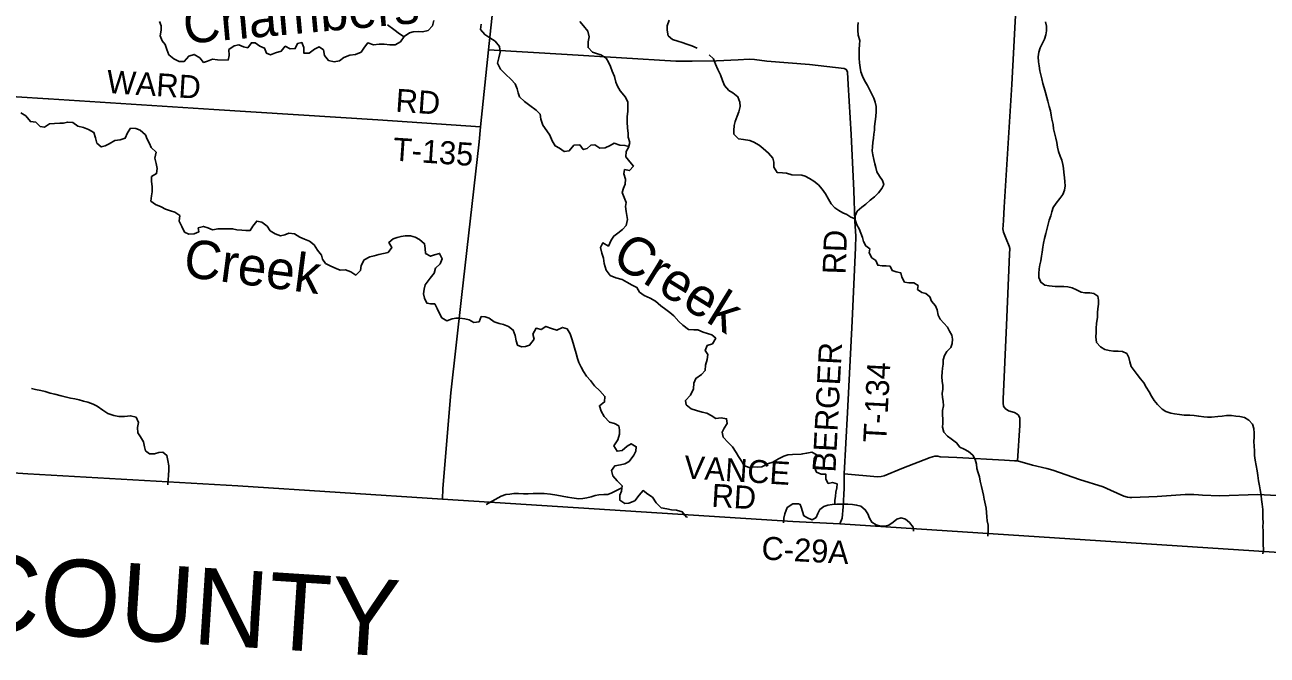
# Model space of a CAD drawing. Extents: x 1759416 to 2214760, y 252598 to 1116833.
# Drawn here: x 1958374 to 1974561, y 823540 to 831751 of the extents above; entities that cross this region are included whole.
import ezdxf

# ---------------------------------------------------------------- set-up
doc = ezdxf.new("R2010")
doc.units = 0
for name, color, linetype in [('GM_X_Adjacent_County', 7, 'Continuous'), ('GM_X_Adjacent_County_Text', 7, 'Continuous'), ('GM_X_County', 7, 'Continuous'), ('GM_X_County_Road', 7, 'Continuous'), ('GM_X_County_Road_Text', 7, 'Continuous'), ('GM_X_Minor_River', 7, 'Continuous'), ('GM_X_Minor_River_Text', 7, 'Continuous'), ('GM_X_State_Route', 7, 'Continuous'), ('GM_X_Township', 7, 'Continuous'), ('GM_X_Township_Road', 7, 'Continuous'), ('GM_X_Township_Road_Text', 7, 'Continuous')]:
    doc.layers.add(name, color=color, linetype=linetype)

msp = doc.modelspace()

# ---------------------------------------------------------------- linework, layer by layer
at = {"layer": 'GM_X_Adjacent_County'}
msp.add_lwpolyline([(1975185, 824849), (1968995, 825250), (1968380, 825282), (1963814, 825573), (1961147, 825745), (1958413, 825903), (1955710, 826085)], dxfattribs=at)
at = {"layer": 'GM_X_County'}
msp.add_lwpolyline([(1975185, 824849), (1968995, 825250), (1968380, 825282), (1963814, 825573), (1961147, 825745), (1958413, 825903), (1955710, 826085)], dxfattribs=at)
at = {"layer": 'GM_X_County_Road'}
for points in [[(1971291, 832038), (1971234, 830975), (1971135, 829378), (1971125, 829207), (1971121, 829139), (1971119, 829095), (1971127, 829049), (1971159, 828965), (1971199, 828870), (1971207, 828838), (1971206, 828766), (1971164, 827840), (1971123, 826876), (1971121, 826822), (1971127, 826784), (1971149, 826753), (1971191, 826721), (1971267, 826701), (1971301, 826683), (1971321, 826665), (1971339, 826627), (1971340, 826533), (1971306, 826070)], [(1974853, 825612), (1974440, 825634), (1973939, 825615), (1973720, 825623), (1973666, 825629), (1973606, 825631), (1973492, 825632), (1973128, 825608), (1972800, 825594), (1972772, 825594), (1972740, 825599), (1972692, 825613), (1972520, 825691), (1972426, 825731), (1972116, 825830), (1971768, 825951), (1971690, 825973), (1971504, 826017), (1971306, 826070), (1971268, 826070), (1971140, 826080), (1970516, 826115), (1970302, 826125), (1970268, 826131), (1970230, 826131), (1970170, 826117), (1969801, 825972), (1969569, 825878), (1969533, 825868), (1969483, 825864), (1969049, 825900), (1969051, 825714), (1969038, 825471), (1969024, 825324), (1968995, 825250)], [(1968995, 825250), (1968381, 825282), (1963814, 825573)]]:
    msp.add_lwpolyline(points, dxfattribs=at)
at = {"layer": 'GM_X_Minor_River'}
for points in [[(1961224, 831467), (1961164, 831491), (1961100, 831480), (1961033, 831429), (1961038, 831353), (1961022, 831293), (1960885, 831295), (1960818, 831304), (1960755, 831276), (1960703, 831261), (1960652, 831320), (1960582, 831365), (1960510, 831342), (1960451, 831274), (1960383, 831273), (1960315, 831310), (1960250, 831361), (1960225, 831432), (1960202, 831494), (1960162, 831545), (1960139, 831608), (1960150, 831680), (1960151, 831738), (1960130, 831794)], [(1963703, 831806), (1963686, 831740), (1963629, 831677), (1963557, 831662), (1963507, 831664), (1963434, 831659), (1963384, 831646), (1963318, 831601), (1963267, 831529), (1963200, 831490), (1963128, 831491), (1963056, 831498), (1962992, 831499), (1962918, 831490), (1962842, 831515), (1962801, 831461), (1962756, 831396), (1962684, 831367), (1962608, 831356), (1962531, 831327), (1962475, 831281), (1962404, 831270), (1962330, 831287), (1962279, 831354), (1962264, 831425), (1962211, 831467), (1962148, 831436), (1962080, 831381), (1962010, 831382), (1962007, 831456), (1961985, 831521), (1961925, 831507), (1961898, 831442), (1961832, 831440), (1961767, 831473), (1961714, 831410), (1961641, 831385), (1961575, 831360), (1961521, 831382), (1961498, 831447), (1961436, 831474), (1961375, 831517), (1961325, 831517), (1961278, 831454), (1961224, 831467)], [(1963315, 831597), (1963256, 831636), (1963181, 831691), (1963101, 831752)], [(1966244, 830166), (1966193, 830180), (1966125, 830185), (1966051, 830208), (1966000, 830179), (1965936, 830150), (1965868, 830143), (1965802, 830188), (1965750, 830182), (1965700, 830139), (1965649, 830126), (1965604, 830188), (1965528, 830185), (1965467, 830112), (1965403, 830101), (1965339, 830144), (1965286, 830175), (1965247, 830239), (1965214, 830312), (1965174, 830371), (1965125, 830445), (1965098, 830522), (1965087, 830586), (1965038, 830641), (1964953, 830700), (1964885, 830752), (1964820, 830815), (1964801, 830867), (1964787, 830917), (1964762, 830984), (1964709, 831041), (1964636, 831108), (1964573, 831175), (1964532, 831252), (1964551, 831320), (1964566, 831396), (1964557, 831470), (1964502, 831537), (1964432, 831580), (1964367, 831625), (1964310, 831690), (1964320, 831758)], [(1966223, 830487), (1966222, 830553), (1966231, 830627), (1966232, 830745), (1966199, 830810), (1966130, 830891), (1966097, 830952), (1966076, 831004), (1966057, 831079), (1966026, 831149), (1966004, 831208), (1965981, 831266), (1965948, 831317), (1965880, 831362), (1965821, 831379), (1965769, 831397), (1965713, 831456), (1965716, 831528), (1965727, 831596), (1965710, 831671), (1965655, 831740), (1965606, 831797)], [(1967135, 831449), (1967065, 831480), (1967001, 831499), (1966937, 831520), (1966882, 831537), (1966814, 831560), (1966758, 831609), (1966745, 831681), (1966742, 831739), (1966769, 831811)], [(1969430, 830276), (1969436, 830326), (1969443, 830379), (1969445, 830429), (1969454, 830491), (1969461, 830559), (1969467, 830621), (1969466, 830688), (1969455, 830744), (1969437, 830796), (1969412, 830848), (1969384, 830901), (1969353, 830963), (1969316, 831027), (1969288, 831083), (1969267, 831141), (1969259, 831197), (1969250, 831257), (1969243, 831317), (1969245, 831371), (1969246, 831431), (1969251, 831496), (1969253, 831548), (1969234, 831616), (1969229, 831682), (1969227, 831732), (1969230, 831782)], [(1971648, 828905), (1971660, 828968), (1971677, 829032), (1971692, 829084), (1971708, 829153), (1971721, 829207), (1971741, 829263), (1971756, 829314), (1971775, 829370), (1971813, 829428), (1971858, 829487), (1971899, 829542), (1971921, 829598), (1971928, 829652), (1971926, 829704), (1971921, 829764), (1971912, 829826), (1971908, 829883), (1971901, 829933), (1971885, 829987), (1971864, 830039), (1971843, 830100), (1971831, 830157), (1971820, 830219), (1971808, 830273), (1971793, 830327), (1971778, 830395), (1971772, 830451), (1971757, 830523), (1971748, 830575), (1971736, 830629), (1971719, 830689), (1971703, 830755), (1971692, 830805), (1971673, 830871), (1971657, 830931), (1971640, 830989), (1971625, 831047), (1971611, 831099), (1971600, 831153), (1971590, 831219), (1971583, 831271), (1971576, 831335), (1971584, 831397), (1971605, 831454), (1971628, 831506), (1971658, 831566), (1971677, 831623), (1971687, 831673), (1971686, 831733), (1971673, 831789)], [(1968496, 829791), (1968367, 829796), (1968299, 829817), (1968245, 829822), (1968177, 829827), (1968134, 829898), (1968133, 829962), (1968122, 830016), (1968065, 830081), (1967996, 830142), (1967940, 830183), (1967871, 830222), (1967819, 830243), (1967737, 830258), (1967671, 830267), (1967614, 830326), (1967610, 830376), (1967615, 830442), (1967630, 830494), (1967655, 830562), (1967676, 830618), (1967693, 830688), (1967691, 830742), (1967664, 830814), (1967599, 830867), (1967547, 830898), (1967492, 830963), (1967465, 831028), (1967438, 831102), (1967405, 831169), (1967374, 831241), (1967345, 831308), (1967291, 831359)], [(1959314, 830209), (1959293, 830281), (1959271, 830350), (1959204, 830389), (1959138, 830414), (1959064, 830431), (1958997, 830480), (1958929, 830485), (1958879, 830471), (1958829, 830470), (1958759, 830465), (1958694, 830460), (1958628, 830419), (1958574, 830429), (1958515, 830482), (1958447, 830491), (1958386, 830566), (1958322, 830607)], [(1968491, 826160), (1968376, 826152), (1968314, 826151), (1968264, 826134), (1968193, 826097), (1968120, 826052), (1968052, 826034), (1967976, 825993), (1967921, 825990), (1967863, 825993), (1967811, 825986), (1967742, 826010), (1967716, 826061), (1967673, 826130), (1967644, 826180), (1967593, 826255), (1967540, 826312), (1967474, 826379), (1967459, 826443), (1967488, 826495), (1967525, 826557), (1967518, 826619), (1967446, 826632), (1967378, 826621), (1967316, 826662), (1967262, 826691), (1967201, 826704), (1967127, 826729), (1967055, 826750), (1966992, 826803), (1966984, 826857), (1967047, 826928), (1967087, 827010), (1967092, 827084), (1967118, 827146), (1967191, 827195), (1967238, 827249), (1967241, 827319), (1967264, 827393), (1967275, 827457), (1967239, 827509), (1967264, 827573), (1967333, 827596), (1967376, 827668), (1967324, 827713), (1967268, 827729), (1967211, 827748), (1967141, 827777), (1967091, 827776), (1967023, 827783), (1966948, 827838), (1966896, 827887), (1966829, 827962), (1966776, 828005), (1966724, 828044), (1966661, 828089), (1966592, 828150), (1966520, 828191), (1966444, 828224), (1966381, 828269), (1966350, 828331), (1966286, 828358), (1966219, 828397), (1966155, 828434), (1966073, 828457), (1966002, 828486), (1965949, 828557), (1965924, 828644), (1965913, 828710), (1965891, 828777), (1965874, 828851), (1965905, 828911), (1965977, 828870), (1966014, 828946), (1966049, 828999), (1966099, 829037), (1966160, 829086), (1966207, 829139), (1966228, 829217), (1966216, 829268), (1966209, 829318), (1966200, 829386), (1966209, 829436), (1966181, 829503), (1966158, 829569), (1966175, 829625), (1966196, 829677), (1966199, 829739), (1966178, 829812), (1966188, 829866), (1966252, 829853), (1966303, 829912), (1966256, 829967), (1966203, 830032), (1966208, 830100), (1966240, 830152), (1966257, 830220), (1966236, 830288), (1966233, 830340), (1966228, 830405), (1966223, 830487)], [(1963708, 828515), (1963725, 828583), (1963784, 828639), (1963813, 828704), (1963778, 828773), (1963713, 828754), (1963661, 828737), (1963596, 828774), (1963588, 828836), (1963583, 828900), (1963518, 828953), (1963458, 828986), (1963399, 829003), (1963328, 829004), (1963276, 828996), (1963226, 828981), (1963172, 828964), (1963117, 828916), (1963154, 828852), (1963107, 828786), (1963047, 828771), (1962987, 828760), (1962925, 828744), (1962868, 828731), (1962796, 828688), (1962755, 828618), (1962746, 828550), (1962687, 828491), (1962622, 828534), (1962552, 828559), (1962484, 828554), (1962430, 828577), (1962362, 828608), (1962293, 828641), (1962251, 828697), (1962238, 828752), (1962187, 828817), (1962142, 828887), (1962082, 828932), (1962017, 828959), (1961959, 828984), (1961888, 829029), (1961814, 829036), (1961763, 829015), (1961703, 829004), (1961635, 829029), (1961572, 829068), (1961531, 829130), (1961463, 829181), (1961395, 829194), (1961343, 829129), (1961310, 829073), (1961254, 829070), (1961202, 829075), (1961136, 829083), (1961080, 829094), (1961012, 829095), (1960946, 829094), (1960892, 829095), (1960817, 829080), (1960760, 829107), (1960700, 829125), (1960634, 829106), (1960639, 829054), (1960579, 829027), (1960512, 829024), (1960455, 829052), (1960418, 829123), (1960383, 829194), (1960392, 829266), (1960330, 829309), (1960270, 829328), (1960205, 829351), (1960149, 829379), (1960075, 829411), (1960016, 829455), (1960023, 829522), (1960032, 829578), (1960032, 829644), (1960025, 829710), (1960024, 829774), (1960091, 829813), (1960098, 829878), (1960083, 829946), (1960066, 830016), (1960083, 830092), (1960021, 830153), (1959998, 830204), (1959969, 830260), (1959946, 830317), (1959876, 830380), (1959821, 830403), (1959751, 830404), (1959710, 830346), (1959683, 830276), (1959614, 830255), (1959546, 830246), (1959472, 830203), (1959419, 830173), (1959369, 830162), (1959314, 830209)], [(1970922, 825092), (1970925, 825146), (1970924, 825234), (1970915, 825288), (1970909, 825340), (1970900, 825457), (1970874, 825573), (1970864, 825623), (1970851, 825681), (1970837, 825737), (1970822, 825805), (1970811, 825863), (1970795, 825917), (1970778, 825971), (1970772, 826027), (1970755, 826089), (1970726, 826147), (1970670, 826194), (1970614, 826222), (1970557, 826251), (1970515, 826307), (1970444, 826360), (1970394, 826392), (1970347, 826446), (1970333, 826508), (1970336, 826564), (1970337, 826616), (1970333, 826672), (1970330, 826728), (1970342, 826790), (1970341, 826847), (1970332, 826897), (1970328, 826949), (1970337, 827003), (1970337, 827057), (1970328, 827107), (1970324, 827169), (1970325, 827227), (1970332, 827278), (1970338, 827332), (1970339, 827386), (1970357, 827444), (1970388, 827497), (1970439, 827549), (1970457, 827600), (1970462, 827658), (1970454, 827708), (1970423, 827760), (1970395, 827812), (1970301, 827919), (1970275, 827971), (1970260, 828039), (1970240, 828091), (1970187, 828152), (1970168, 828208), (1970112, 828250), (1970062, 828265), (1970007, 828305), (1970015, 828355), (1969959, 828391), (1969891, 828392), (1969836, 828401), (1969800, 828465), (1969789, 828519), (1969729, 828533), (1969675, 828552), (1969648, 828606), (1969596, 828614), (1969544, 828611), (1969488, 828620), (1969462, 828682), (1969409, 828716), (1969377, 828780), (1969384, 828834), (1969330, 828871), (1969303, 828929), (1969288, 828981), (1969268, 829039), (1969243, 829095), (1969215, 829147), (1969192, 829211), (1969195, 829263), (1969217, 829322), (1969278, 829374), (1969330, 829417), (1969389, 829466), (1969445, 829510), (1969496, 829563), (1969539, 829620), (1969567, 829670), (1969548, 829724), (1969512, 829782), (1969477, 829836), (1969461, 829892), (1969450, 829942), (1969435, 829996), (1969421, 830056), (1969416, 830110), (1969418, 830164), (1969423, 830218), (1969430, 830276)], [(1969193, 829225), (1969138, 829248), (1969083, 829282), (1969031, 829304), (1968979, 829331), (1968928, 829367), (1968882, 829420), (1968845, 829482), (1968806, 829548), (1968762, 829612), (1968715, 829665), (1968655, 829713), (1968598, 829750), (1968542, 829778), (1968496, 829791)], [(1974506, 824859), (1974514, 824916), (1974510, 824982), (1974511, 825039), (1974510, 825093), (1974508, 825155), (1974507, 825217), (1974508, 825267), (1974506, 825325), (1974507, 825385), (1974507, 825438), (1974496, 825508), (1974487, 825568), (1974483, 825622), (1974472, 825694), (1974461, 825744), (1974449, 825812), (1974440, 825880), (1974431, 825942), (1974419, 826012), (1974406, 826080), (1974397, 826142), (1974395, 826198), (1974394, 826265), (1974389, 826319), (1974391, 826383), (1974394, 826433), (1974389, 826491), (1974371, 826549), (1974322, 826601), (1974264, 826634), (1974204, 826648), (1974154, 826655), (1974096, 826663), (1974030, 826662), (1973974, 826653), (1973918, 826647), (1973838, 826640), (1973786, 826639), (1973736, 826643), (1973670, 826652), (1973612, 826662), (1973552, 826667), (1973480, 826668), (1973418, 826674), (1973356, 826683), (1973304, 826693), (1973243, 826716), (1973193, 826746), (1973134, 826805), (1973090, 826859), (1973055, 826915), (1973023, 826972), (1972986, 827030), (1972953, 827086), (1972913, 827140), (1972866, 827197), (1972828, 827249), (1972791, 827301), (1972771, 827363), (1972760, 827417), (1972731, 827469), (1972677, 827496), (1972621, 827502), (1972559, 827501), (1972503, 827508), (1972445, 827520), (1972389, 827555), (1972338, 827615), (1972331, 827685), (1972333, 827745), (1972334, 827801), (1972337, 827860), (1972351, 827942), (1972352, 828002), (1972355, 828052), (1972363, 828113), (1972364, 828163), (1972354, 828217), (1972303, 828250), (1972251, 828260), (1972187, 828259), (1972137, 828269), (1972075, 828298), (1972020, 828326), (1971966, 828337), (1971912, 828343), (1971850, 828344), (1971798, 828343), (1971720, 828351), (1971666, 828360), (1971614, 828398), (1971587, 828458), (1971585, 828512), (1971592, 828572), (1971599, 828624), (1971611, 828676), (1971620, 828737), (1971628, 828789), (1971637, 828853), (1971648, 828905)], [(1967008, 825341), (1966994, 825339), (1966939, 825406), (1966865, 825429), (1966799, 825434), (1966739, 825444), (1966667, 825461), (1966598, 825525), (1966553, 825597), (1966490, 825636), (1966430, 825685), (1966379, 825624), (1966320, 825550), (1966244, 825521), (1966190, 825516), (1966128, 825557), (1966127, 825625), (1966148, 825677), (1966155, 825747), (1966090, 825812), (1966034, 825877), (1966019, 825947), (1966060, 826005), (1966136, 826020), (1966193, 826031), (1966249, 826063), (1966308, 826146), (1966335, 826198), (1966340, 826254), (1966276, 826295), (1966222, 826262), (1966155, 826206), (1966091, 826197), (1966050, 826266), (1966099, 826345), (1966124, 826419), (1966123, 826475), (1966115, 826526), (1966058, 826559), (1965992, 826576), (1965923, 826647), (1965882, 826719), (1965861, 826790), (1965927, 826839), (1965932, 826911), (1965865, 826982), (1965798, 827049), (1965743, 827118), (1965692, 827173), (1965652, 827234), (1965621, 827290), (1965594, 827353), (1965577, 827403), (1965556, 827470), (1965535, 827544), (1965519, 827603), (1965500, 827661), (1965481, 827725), (1965440, 827792), (1965378, 827809), (1965305, 827772), (1965236, 827797), (1965164, 827822), (1965103, 827781), (1965036, 827798), (1964994, 827722), (1965012, 827656), (1964951, 827580), (1964898, 827561), (1964846, 827556), (1964794, 827578), (1964775, 827633), (1964762, 827703), (1964737, 827774), (1964674, 827823), (1964610, 827849), (1964554, 827862), (1964490, 827883), (1964423, 827928), (1964371, 827949), (1964321, 827950), (1964292, 827882), (1964224, 827875), (1964162, 827908), (1964108, 827920), (1964043, 827929), (1963993, 827932), (1963942, 827921), (1963872, 827896), (1963808, 827934), (1963773, 827999), (1963748, 828056), (1963715, 828116), (1963663, 828115), (1963611, 828126), (1963582, 828192), (1963568, 828249), (1963575, 828307), (1963590, 828365), (1963655, 828452), (1963708, 828515)], [(1960238, 825760), (1960241, 825829), (1960246, 825881), (1960251, 825953), (1960250, 826005), (1960238, 826075), (1960225, 826142), (1960172, 826185), (1960118, 826179), (1960063, 826162), (1959997, 826161), (1959946, 826202), (1959931, 826252), (1959919, 826318), (1959880, 826383), (1959847, 826436), (1959842, 826506), (1959855, 826570), (1959824, 826639), (1959752, 826658), (1959672, 826649), (1959600, 826650), (1959532, 826660), (1959456, 826690), (1959391, 826733), (1959317, 826782), (1959262, 826809), (1959196, 826835), (1959140, 826848), (1959080, 826867), (1959024, 826878), (1958968, 826889), (1958899, 826904), (1958847, 826918), (1958763, 826942), (1958703, 826954), (1958639, 826973), (1958581, 826986), (1958512, 827001), (1958460, 827014)], [(1968927, 825504), (1968929, 825555), (1968935, 825611), (1968942, 825663), (1968952, 825719), (1968957, 825770), (1968899, 825791), (1968843, 825778), (1968810, 825834), (1968812, 825896), (1968752, 825896), (1968689, 825923), (1968663, 825985), (1968672, 826045), (1968686, 826104), (1968685, 826156), (1968629, 826185), (1968563, 826173), (1968507, 826162), (1968491, 826160)], [(1966152, 825719), (1966023, 825653), (1965971, 825635), (1965919, 825634), (1965855, 825629), (1965805, 825619), (1965751, 825604), (1965698, 825591), (1965644, 825582), (1965594, 825576), (1965502, 825589), (1965446, 825600), (1965376, 825611), (1965306, 825624), (1965223, 825637), (1965139, 825644), (1964998, 825646), (1964932, 825643), (1964870, 825642), (1964808, 825645), (1964746, 825646), (1964694, 825638), (1964640, 825631), (1964582, 825610), (1964386, 825504)], [(1968453, 825510), (1968381, 825513), (1968309, 825463), (1968278, 825382), (1968263, 825326), (1968258, 825262)], [(1968453, 825510), (1968477, 825501), (1968488, 825467), (1968524, 825356)], [(1969954, 825155), (1969947, 825208), (1969900, 825268), (1969848, 825313), (1969793, 825327), (1969738, 825310), (1969686, 825272), (1969633, 825233), (1969579, 825222), (1969523, 825222), (1969465, 825237), (1969412, 825271), (1969380, 825325), (1969359, 825381), (1969324, 825434), (1969268, 825480), (1969212, 825495), (1969158, 825503), (1969098, 825508), (1969008, 825505), (1968956, 825505), (1968894, 825502), (1968838, 825496), (1968784, 825475), (1968733, 825436), (1968707, 825386), (1968686, 825334), (1968632, 825303), (1968580, 825324), (1968524, 825356)]]:
    msp.add_lwpolyline(points, dxfattribs=at)
at = {"layer": 'GM_X_State_Route'}
msp.add_lwpolyline([(1963814, 825573), (1963821, 825713), (1963924, 826957), (1964062, 828200), (1964292, 830227), (1964312, 830423), (1964417, 831426), (1964494, 832162), (1964673, 833738), (1964788, 834760), (1964949, 836170), (1965039, 836976), (1965146, 837776), (1965262, 838653), (1965298, 838925), (1965524, 840559)], dxfattribs=at)
at = {"layer": 'GM_X_Township'}
msp.add_lwpolyline([(1975658, 832908), (1975409, 828548), (1975256, 825816), (1975241, 825670), (1975185, 824849), (1968995, 825250), (1968380, 825282), (1963814, 825573), (1961147, 825745), (1958413, 825903), (1955710, 826085)], dxfattribs=at)
at = {"layer": 'GM_X_Township_Road'}
for points in [[(1969049, 825900), (1969094, 826700), (1969153, 827891), (1969198, 828851), (1969202, 828998), (1969190, 829192), (1969175, 829595), (1969139, 830323), (1969100, 830974), (1969092, 831137), (1969086, 831157), (1969076, 831171), (1969050, 831183), (1968936, 831195), (1968600, 831234), (1968041, 831279), (1967881, 831300), (1967811, 831303), (1967670, 831294), (1967384, 831283), (1967069, 831278), (1966857, 831280), (1965442, 831364), (1964417, 831426)], [(1958680, 830788), (1958679, 830788), (1958267, 830814), (1956510, 830936), (1956058, 830968), (1955948, 830976)], [(1964312, 830423), (1962973, 830515), (1960838, 830648), (1958680, 830788)], [(1955666, 826092), (1955710, 826085), (1958413, 825903), (1961147, 825745), (1963814, 825573)]]:
    msp.add_lwpolyline(points, dxfattribs=at)

# ---------------------------------------------------------------- texts
at = {"layer": 'GM_X_Adjacent_County_Text'}
msp.add_text('LICKING COUNTY', height=1000, rotation=356.3029, dxfattribs=at).set_placement((1951874, 824248))
at = {"layer": 'GM_X_County_Road_Text'}
for s, rotation, p in [('VANCE', 356.4113, (1966957, 825843)), ('RD', 356.5466, (1967315, 825474)), ('C-29A', 356.958, (1967967, 824787))]:
    msp.add_text(s, height=300, rotation=rotation, dxfattribs=at).set_placement(p)
at = {"layer": 'GM_X_Minor_River_Text'}
for s, rotation, p in [('Chambers', 5.1373, (1960458, 831503)), ('Creek', 352.6127, (1960426, 828473)), ('Creek', 328.3097, (1965999, 828653))]:
    msp.add_text(s, height=500, rotation=rotation, dxfattribs=at).set_placement(p)
at = {"layer": 'GM_X_Township_Road_Text'}
for s, rotation, p in [('WARD', 356.4095, (1959434, 830864)), ('RD', 356.0542, (1963197, 830621)), ('T-135', 356.0742, (1963162, 829984)), ('RD', 88.0615, (1969068, 828497)), ('BERGER', 87.0513, (1968936, 825916)), ('T-134', 86.9135, (1969596, 826303))]:
    msp.add_text(s, height=300, rotation=rotation, dxfattribs=at).set_placement(p)

doc.saveas('drawing.dxf')
